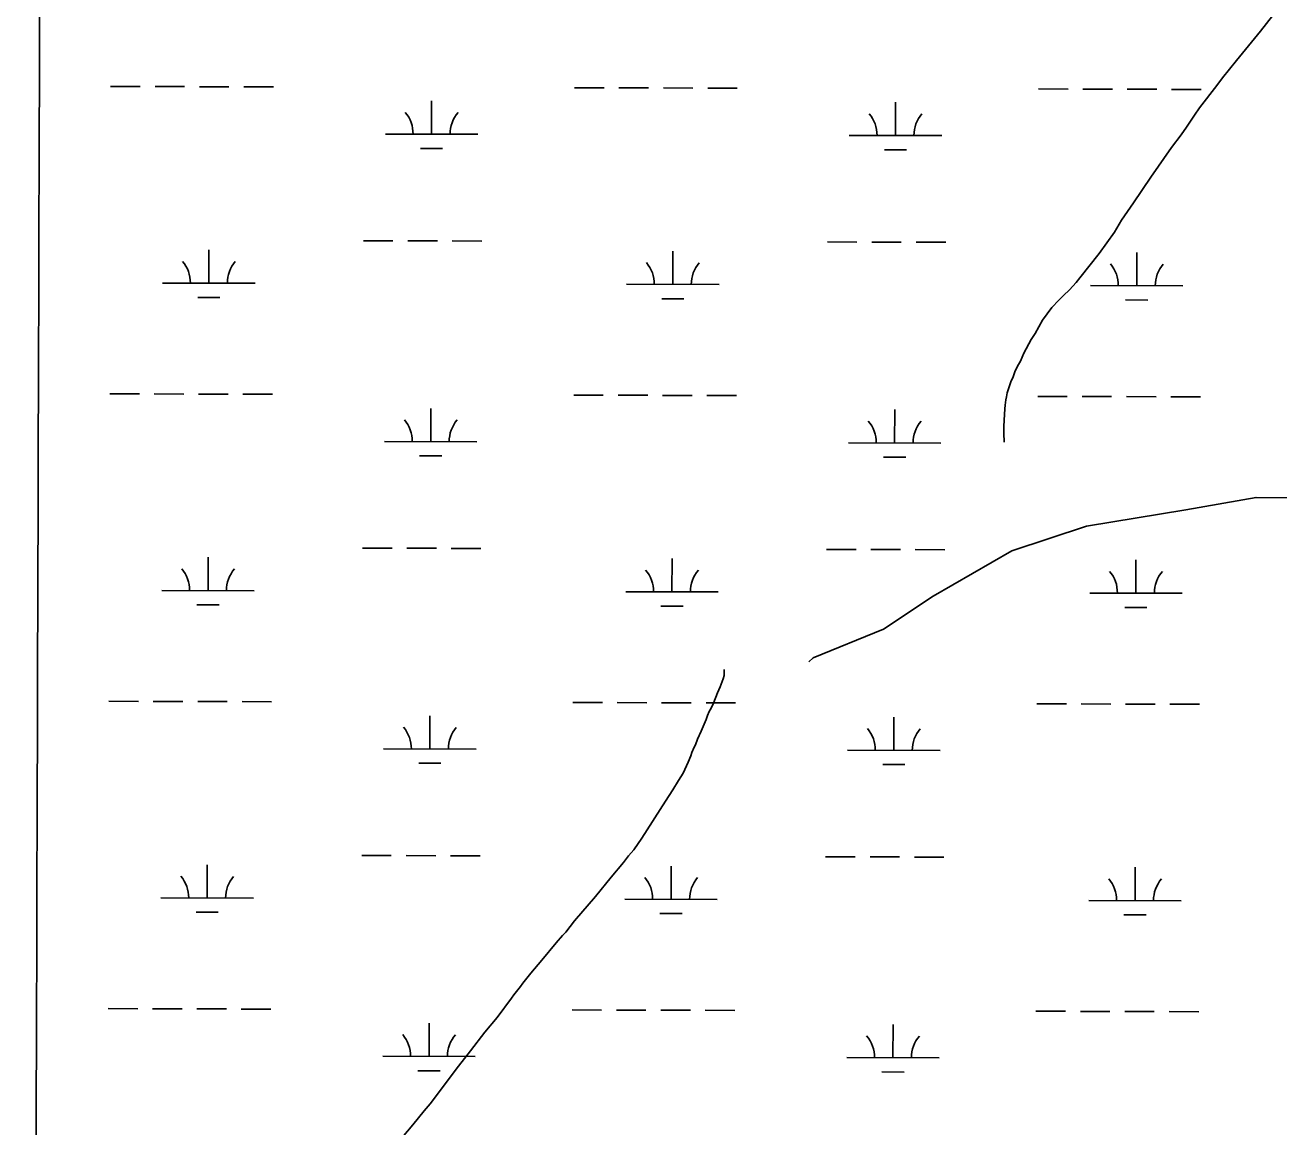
# Model space of a CAD drawing. Extents: x 3161665 to 3199565, y 885729 to 911164.
# Drawn here: x 3171103 to 3172459, y 895120 to 896313 of the extents above; entities that cross this region are included whole.
import ezdxf

# ---------------------------------------------------------------- set-up
doc = ezdxf.new("R2010")
doc.units = 0
for name, color, linetype in [('V-GRID-MAJR', 7, 'Continuous'), ('V-TOPO-SHOR', 7, 'Continuous'), ('V-WETL-SWMP', 7, 'Continuous')]:
    doc.layers.add(name, color=color, linetype=linetype)

msp = doc.modelspace()

# ---------------------------------------------------------------- linework, layer by layer
at = {"layer": 'V-GRID-MAJR'}
msp.add_spline([(3171102.7, 891181.041), (3171121.2120000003, 897241.873), (3171139.73, 903304.649), (3171158.249, 909367.4720000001), (3171158.255, 909369.371)], degree=3, dxfattribs=at)
at = {"layer": 'V-TOPO-SHOR'}
for points in [[(3172452.195000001, 896322.7579999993), (3172439.338000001, 896306.4189999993), (3172413.136000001, 896274.6179999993), (3172398.122000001, 896255.9299999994), (3172392.152000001, 896247.5529999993), (3172373.308000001, 896223.2849999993), (3172367.773000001, 896215.3769999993), (3172359.290000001, 896202.3809999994), (3172353.322000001, 896194.0039999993), (3172343.055000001, 896180.4809999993)], [(3172343.055000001, 896180.4809999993), (3172320.476000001, 896148.3829999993), (3172301.784000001, 896120.5099999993), (3172289.023000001, 896101.9159999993), (3172281.441000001, 896088.9559999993), (3172264.814000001, 896065.6869999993), (3172243.791000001, 896039.5219999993), (3172239.945000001, 896034.3929999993), (3172232.605000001, 896026.4099999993), (3172226.092000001, 896020.2679999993), (3172220.890000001, 896015.0849999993), (3172213.552000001, 896007.1019999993), (3172203.285000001, 895993.5789999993), (3172195.311000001, 895979.2489999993), (3172191.069000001, 895972.7489999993), (3172183.113000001, 895957.9679999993), (3172179.416000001, 895949.2359999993), (3172176.489000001, 895943.6959999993), (3172173.581000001, 895937.7049999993), (3172171.142000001, 895931.2829999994), (3172169.473000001, 895928.0509999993), (3172165.064000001, 895914.7739999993), (3172164.332000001, 895910.6819999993), (3172163.564000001, 895907.4869999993), (3172162.909000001, 895901.5929999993), (3172162.629000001, 895897.5169999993), (3172162.426000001, 895891.6399999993), (3172161.602000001, 895878.9649999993), (3172161.473000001, 895871.2849999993), (3172161.891000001, 895861.3699999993)], [(3172631.448322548, 895801.2378712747), (3172434.482407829, 895801.67082885), (3172358.3524209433, 895788.4086137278), (3172250.8771076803, 895770.7387801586), (3172170.2411028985, 895744.0569107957), (3172085.0794003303, 895695.0023910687), (3172031.282704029, 895659.3084859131), (3171955.113357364, 895628.1402785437), (3171950.627019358, 895623.6736204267)], [(3171795.475000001, 895473.1549999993), (3171803.547000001, 895485.2319999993), (3171809.439000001, 895495.4109999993), (3171814.524000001, 895503.3019999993), (3171819.890000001, 895515.2639999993), (3171822.761000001, 895522.1559999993), (3171823.961000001, 895525.8179999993), (3171826.437000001, 895531.3389999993), (3171828.127000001, 895534.1179999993), (3171830.134000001, 895540.0719999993), (3171834.281000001, 895548.8249999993), (3171839.628000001, 895561.2379999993), (3171840.791000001, 895565.8009999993), (3171842.872000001, 895569.9519999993), (3171844.976000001, 895573.6509999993), (3171847.452000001, 895579.1719999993), (3171851.953000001, 895590.1969999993), (3171854.845000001, 895596.6399999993), (3171858.089000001, 895605.3519999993), (3171858.838000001, 895608.9949999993), (3171858.949000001, 895615.4809999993)], [(3171504.989000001, 895102.0499999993), (3171522.182000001, 895122.6359999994), (3171534.626000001, 895138.0549999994), (3171541.083000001, 895145.5509999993), (3171571.432000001, 895186.1019999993), (3171584.720000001, 895202.9119999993), (3171600.129000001, 895222.9719999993), (3171613.455000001, 895238.8809999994), (3171628.828000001, 895259.8419999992), (3171631.379000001, 895263.5609999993), (3171638.681000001, 895272.4449999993), (3171641.2320000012, 895276.1639999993), (3171649.809000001, 895286.9079999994), (3171661.860000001, 895300.9579999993), (3171677.326000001, 895319.6659999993), (3171684.216000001, 895327.6309999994), (3171687.669000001, 895331.3869999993), (3171697.092000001, 895343.5189999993), (3171719.914000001, 895369.7599999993), (3171736.638000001, 895390.7789999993), (3171749.9650000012, 895406.6879999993), (3171755.539000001, 895413.6939999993), (3171761.132000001, 895420.2469999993), (3171770.084000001, 895432.8139999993), (3171795.475000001, 895473.1549999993)]]:
    msp.add_lwpolyline(points, dxfattribs=at)
at = {"layer": 'V-WETL-SWMP'}
for p, q in [((3171195.28050999, 896246.5026142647), (3171227.2803829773, 896246.4141839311)), ((3171243.280319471, 896246.3699687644), (3171275.280192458, 896246.281538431)), ((3171291.280128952, 896246.2373232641), (3171323.2800019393, 896246.1488929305)), ((3171339.279938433, 896246.1046777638), (3171371.27981142, 896246.0162474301)), ((3171697.186517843, 896245.1156176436), (3171729.18639083, 896245.02718731)), ((3171745.186327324, 896244.9829721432), (3171777.186200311, 896244.8945418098)), ((3171793.1861368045, 896244.850326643), (3171825.186009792, 896244.7618963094)), ((3171841.1859462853, 896244.7176811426), (3171873.1858192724, 896244.629250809)), ((3172199.0925256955, 896243.7286210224), (3172231.0923986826, 896243.6401906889)), ((3172247.0923351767, 896243.5959755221), (3172279.092208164, 896243.5075451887)), ((3172295.0921446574, 896243.4633300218), (3172327.0920176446, 896243.3748996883)), ((3172343.091954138, 896243.3306845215), (3172375.0918271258, 896243.2422541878)), ((3171542.454920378, 896194.8010228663), (3171542.554396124, 896230.8008821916)), ((3172044.360928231, 896193.4140262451), (3172044.4604039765, 896229.4138855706)), ((3171492.4551188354, 896194.9391952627), (3171592.454721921, 896194.66285047)), ((3171994.361126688, 896193.5521986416), (3172094.3607297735, 896193.2758538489)), ((3171530.412328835, 896179.4032445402), (3171554.412233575, 896179.3369217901)), ((3172032.3183366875, 896178.0162479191), (3172056.3182414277, 896177.949925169)), ((3171468.728248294, 896079.5723331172), (3171500.7281212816, 896079.4839027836)), ((3171516.7280577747, 896079.4396876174), (3171548.727930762, 896079.3512572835)), ((3171564.727867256, 896079.3070421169), (3171596.727740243, 896079.218611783)), ((3171970.6342561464, 896078.1853364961), (3172002.6341291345, 896078.0969061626)), ((3172018.634065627, 896078.0526909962), (3172050.6339386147, 896077.9642606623)), ((3172066.6338751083, 896077.9200454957), (3172098.6337480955, 896077.831615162)), ((3171301.536615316, 896033.604187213), (3171301.636091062, 896069.6040465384)), ((3171803.442623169, 896032.2171905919), (3171803.5420989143, 896068.2170499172)), ((3172305.3486310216, 896030.8301939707), (3172305.4481067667, 896066.830053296)), ((3171251.5368137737, 896033.7423596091), (3171351.536416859, 896033.4660148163)), ((3171753.4428216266, 896032.355362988), (3171853.4424247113, 896032.0790181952)), ((3172255.3488294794, 896030.9683663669), (3172355.3484325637, 896030.692021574)), ((3171289.494023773, 896018.2064088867), (3171313.493928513, 896018.1400861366)), ((3171791.4000316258, 896016.8194122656), (3171815.399936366, 896016.7530895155)), ((3172293.306039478, 896015.4324156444), (3172317.3059442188, 896015.3660928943)), ((3171194.361257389, 895913.828914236), (3171226.3611303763, 895913.7404839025)), ((3171242.36106687, 895913.6962687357), (3171274.3609398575, 895913.6078384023)), ((3171290.360876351, 895913.5636232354), (3171322.3607493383, 895913.4751929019)), ((3171338.360685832, 895913.4309777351), (3171370.360558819, 895913.3425474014)), ((3171696.2672652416, 895912.441917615), (3171728.2671382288, 895912.3534872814)), ((3171744.267074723, 895912.3092721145), (3171776.26694771, 895912.2208417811)), ((3171792.2668842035, 895912.1766266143), (3171824.2667571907, 895912.0881962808)), ((3171840.2666936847, 895912.0439811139), (3171872.2665666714, 895911.9555507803)), ((3172198.1732730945, 895911.0549209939), (3172230.173146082, 895910.9664906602)), ((3172246.173082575, 895910.9222754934), (3172278.172955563, 895910.83384516)), ((3172294.1728920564, 895910.7896299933), (3172326.172765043, 895910.7011996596)), ((3172342.172701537, 895910.6569844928), (3172374.1725745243, 895910.5685541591)), ((3171541.535667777, 895862.1273228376), (3171541.6351435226, 895898.1271821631)), ((3172043.4416756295, 895860.7403262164), (3172043.5411513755, 895896.7401855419)), ((3171491.5358662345, 895862.265495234), (3171591.5354693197, 895861.9891504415)), ((3171993.4418740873, 895860.8784986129), (3172093.441477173, 895860.6021538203)), ((3171529.493076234, 895846.7295445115), (3171553.4929809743, 895846.6632217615)), ((3172031.3990840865, 895845.3425478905), (3172055.3989888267, 895845.2762251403)), ((3171467.808995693, 895746.8986330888), (3171499.80886868, 895746.8102027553)), ((3171515.8088051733, 895746.7659875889), (3171547.808678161, 895746.677557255)), ((3171563.8086146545, 895746.6333420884), (3171595.808487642, 895746.5449117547)), ((3171969.7150035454, 895745.5116364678), (3172001.714876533, 895745.4232061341)), ((3171300.617362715, 895700.9304871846), (3171300.7168384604, 895736.9303465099)), ((3171802.5233705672, 895699.5434905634), (3171802.6228463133, 895735.5433498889)), ((3172017.7148130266, 895745.3789909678), (3172049.7146860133, 895745.2905606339)), ((3172065.7146225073, 895745.2463454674), (3172097.7144954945, 895745.1579151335)), ((3172304.4293784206, 895698.1564939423), (3172304.528854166, 895734.1563532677)), ((3171250.6175611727, 895701.0686595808), (3171350.6171642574, 895700.7923147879)), ((3171752.523569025, 895699.6816629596), (3171852.5231721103, 895699.4053181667)), ((3172254.429576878, 895698.2946663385), (3172354.429179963, 895698.0183215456)), ((3171288.5747711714, 895685.5327088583), (3171312.574675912, 895685.4663861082)), ((3171790.4807790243, 895684.1457122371), (3171814.4806837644, 895684.079389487)), ((3172292.386786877, 895682.758715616), (3172316.386691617, 895682.6923928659)), ((3171193.442004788, 895581.1552142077), (3171225.4418777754, 895581.0667838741)), ((3171241.441814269, 895581.0225687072), (3171273.441687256, 895580.9341383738)), ((3171289.4416237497, 895580.8899232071), (3171321.4414967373, 895580.8014928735)), ((3171337.4414332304, 895580.7572777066), (3171369.4413062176, 895580.668847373)), ((3171695.3480126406, 895579.7682175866), (3171727.3478856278, 895579.6797872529)), ((3171743.347822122, 895579.6355720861), (3171775.347695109, 895579.5471417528)), ((3171791.3476316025, 895579.502926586), (3171823.3475045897, 895579.4144962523)), ((3171839.3474410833, 895579.3702810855), (3171871.347314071, 895579.2818507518)), ((3172197.2540204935, 895578.3812209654), (3172229.25389348, 895578.2927906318)), ((3172245.253829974, 895578.2485754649), (3172277.2537029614, 895578.1601451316)), ((3172293.253639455, 895578.1159299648), (3172325.2535124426, 895578.0274996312)), ((3172341.253448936, 895577.9832844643), (3172373.2533219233, 895577.8948541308)), ((3171540.616415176, 895529.4536228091), (3171540.7158909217, 895565.4534821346)), ((3172042.5224230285, 895528.0666261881), (3172042.621898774, 895564.0664855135)), ((3171490.616613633, 895529.5917952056), (3171590.6162167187, 895529.315450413)), ((3171992.522621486, 895528.2047985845), (3172092.522224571, 895527.9284537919)), ((3171528.5738236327, 895514.0558444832), (3171552.573728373, 895513.989521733)), ((3172030.4798314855, 895512.668847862), (3172054.4797362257, 895512.602525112)), ((3171466.8897430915, 895414.2249330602), (3171498.8896160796, 895414.1365027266)), ((3171514.8895525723, 895414.0922875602), (3171546.88942556, 895414.0038572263)), ((3171562.8893620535, 895413.9596420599), (3171594.8892350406, 895413.871211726)), ((3171968.7957509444, 895412.8379364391), (3172000.795623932, 895412.7495061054)), ((3172016.795560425, 895412.7052909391), (3172048.795433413, 895412.6168606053)), ((3172064.795369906, 895412.5726454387), (3172096.7952428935, 895412.4842151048)), ((3171299.6981101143, 895368.2567871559), (3171299.7975858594, 895404.2566464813)), ((3171801.6041179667, 895366.8697905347), (3171801.703593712, 895402.8696498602)), ((3172303.510125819, 895365.4827939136), (3172303.609601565, 895401.482653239)), ((3171249.6983085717, 895368.3949595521), (3171349.6979116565, 895368.1186147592)), ((3171751.6043164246, 895367.007962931), (3171851.603919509, 895366.7316181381)), ((3171287.655518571, 895352.8590088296), (3171311.655423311, 895352.7926860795)), ((3172253.510324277, 895365.6209663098), (3172353.509927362, 895365.344621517)), ((3171789.5615264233, 895351.4720122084), (3171813.561431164, 895351.4056894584)), ((3172291.467534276, 895350.0850155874), (3172315.4674390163, 895350.0186928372)), ((3171192.5227521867, 895248.481514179), (3171224.522625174, 895248.3930838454)), ((3171240.522561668, 895248.3488686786), (3171272.522434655, 895248.2604383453)), ((3171288.5223711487, 895248.2162231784), (3171320.522244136, 895248.1277928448)), ((3171336.52218063, 895248.083577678), (3171368.5220536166, 895247.9951473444)), ((3171694.4287600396, 895247.0945175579), (3171726.4286330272, 895247.0060872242)), ((3171742.4285695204, 895246.9618720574), (3171774.428442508, 895246.8734417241)), ((3171790.4283790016, 895246.8292265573), (3171822.4282519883, 895246.7407962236)), ((3171838.4281884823, 895246.6965810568), (3171870.4280614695, 895246.6081507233)), ((3172196.3347678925, 895245.7075209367), (3172228.3346408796, 895245.6190906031)), ((3172244.334577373, 895245.5748754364), (3172276.3344503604, 895245.486445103)), ((3172292.3343868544, 895245.4422299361), (3172324.3342598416, 895245.3537996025)), ((3172340.3341963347, 895245.3095844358), (3172372.3340693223, 895245.2211541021)), ((3171539.6971625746, 895196.7799227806), (3171539.7966383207, 895232.7797821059)), ((3172041.6031704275, 895195.3929261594), (3172041.702646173, 895231.3927854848)), ((3171489.6973610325, 895196.9180951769), (3171589.696964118, 895196.6417503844)), ((3171991.603368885, 895195.5310985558), (3172091.6029719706, 895195.2547537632)), ((3171527.6545710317, 895181.3821444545), (3171551.654475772, 895181.3158217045)), ((3172029.560578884, 895179.9951478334), (3172053.5604836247, 895179.9288250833))]:
    msp.add_line(p, q, dxfattribs=at)
for centre, radius, start, end in [((3171487.213515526, 896195.4284851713), 35.24628790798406, 359.06984576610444, 40.61350409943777), ((3171597.6989491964, 896195.1231632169), 35.246287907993, 139.06984285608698, 180.6135011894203), ((3171989.1195233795, 896194.0414885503), 35.24628790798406, 359.06984576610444, 40.61350409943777), ((3172099.6049570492, 896193.7361665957), 35.246287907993, 139.06984285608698, 180.6135011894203), ((3171246.295210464, 896034.2316495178), 35.24628790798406, 359.06984576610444, 40.61350409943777), ((3171356.780644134, 896033.9263275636), 35.246287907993, 139.06984285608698, 180.6135011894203), ((3171748.201218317, 896032.8446528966), 35.24628790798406, 359.06984576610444, 40.61350409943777), ((3171858.686651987, 896032.5393309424), 35.246287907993, 139.06984285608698, 180.6135011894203), ((3172250.1072261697, 896031.4576562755), 35.24628790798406, 359.06984576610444, 40.61350409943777), ((3172360.59265984, 896031.1523343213), 35.246287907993, 139.06984285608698, 180.6135011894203), ((3171486.294262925, 895862.7547851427), 35.24628790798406, 359.06984576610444, 40.61350409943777), ((3171596.7796965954, 895862.4494631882), 35.246287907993, 139.06984285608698, 180.6135011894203), ((3171988.200270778, 895861.3677885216), 35.24628790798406, 359.06984576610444, 40.61350409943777), ((3172098.6857044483, 895861.062466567), 35.246287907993, 139.06984285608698, 180.6135011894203), ((3171245.375957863, 895701.5579494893), 35.24628790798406, 359.06984576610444, 40.61350409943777), ((3171355.861391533, 895701.2526275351), 35.246287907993, 139.06984285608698, 180.6135011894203), ((3171747.2819657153, 895700.1709528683), 35.24628790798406, 359.06984576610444, 40.61350409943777), ((3171857.7673993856, 895699.865630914), 35.246287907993, 139.06984285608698, 180.6135011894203), ((3172249.187973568, 895698.7839562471), 35.24628790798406, 359.06984576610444, 40.61350409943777), ((3172359.6734072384, 895698.4786342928), 35.246287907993, 139.06984285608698, 180.6135011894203), ((3171485.3750103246, 895530.0810851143), 35.24628790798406, 359.06984576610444, 40.61350409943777), ((3171595.8604439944, 895529.7757631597), 35.246287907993, 139.06984285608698, 180.6135011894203), ((3171987.281018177, 895528.6940884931), 35.24628790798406, 359.06984576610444, 40.61350409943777), ((3172097.7664518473, 895528.3887665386), 35.246287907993, 139.06984285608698, 180.6135011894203), ((3171244.456705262, 895368.8842494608), 35.24628790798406, 359.06984576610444, 40.61350409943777), ((3171354.942138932, 895368.5789275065), 35.246287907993, 139.06984285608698, 180.6135011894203), ((3171746.362713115, 895367.4972528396), 35.24628790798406, 359.06984576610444, 40.61350409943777), ((3171856.848146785, 895367.1919308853), 35.246287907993, 139.06984285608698, 180.6135011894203), ((3172248.268720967, 895366.1102562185), 35.24628790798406, 359.06984576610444, 40.61350409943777), ((3172358.7541546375, 895365.8049342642), 35.246287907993, 139.06984285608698, 180.6135011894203), ((3171484.455757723, 895197.4073850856), 35.24628790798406, 359.06984576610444, 40.61350409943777), ((3171594.9411913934, 895197.1020631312), 35.246287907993, 139.06984285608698, 180.6135011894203), ((3171986.361765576, 895196.0203884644), 35.24628790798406, 359.06984576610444, 40.61350409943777), ((3172096.847199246, 895195.71506651), 35.246287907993, 139.06984285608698, 180.6135011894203)]:
    msp.add_arc(centre, radius, start, end, dxfattribs=at)

doc.saveas('drawing.dxf')
